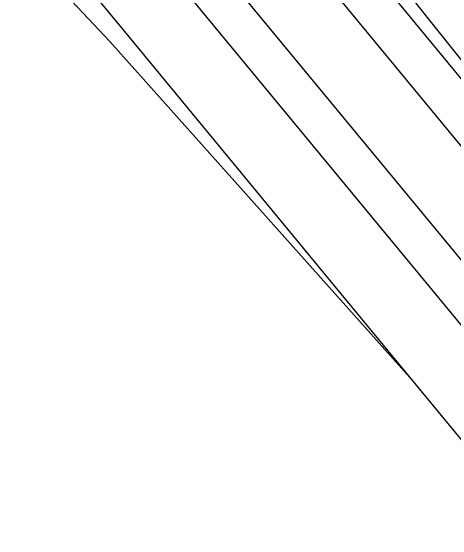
# Model space of a CAD drawing. Extents: x 157321 to 158827, y 386650 to 388532.
# Drawn here: x 158069.6 to 158116.2, y 386663.1 to 386718.9 of the extents above; entities that cross this region are included whole.
import ezdxf

# ---------------------------------------------------------------- set-up
doc = ezdxf.new("R2010")
doc.units = 0
for name, color, linetype in [('IMGEO_Grasland_overig', 7, 'Continuous'), ('IMGEO_Spoor', 7, 'Continuous'), ('IMGEO_Spoorbaan_halfverhard', 7, 'Continuous')]:
    doc.layers.add(name, color=color, linetype=linetype)

msp = doc.modelspace()

# ---------------------------------------------------------------- linework, layer by layer
at = {"layer": 'IMGEO_Grasland_overig'}
msp.add_lwpolyline([(158118.38, 386712.071), (158096.993, 386738.866), (158047.33, 386798.833), (157996.107, 386860.188), (157951.797, 386913.771), (157861.897, 387021.979), (157796.633, 387101.231), (157746.598, 387161.798), (157682.888, 387239.101), (157624.888, 387309.155), (157593.061, 387348.178), (157583.647, 387359.861), (157556.841, 387392.276), (157497.657, 387463.56), (157461.467, 387507.547), (157432.187, 387542.644), (157421.955, 387552.709), (157419.487, 387555.301), (157418.932, 387554.849), (157437.279, 387534.06), (157449.562, 387519.43), (157475.314, 387488.447), (157486.059, 387475.384)], dxfattribs=at)
at = {"layer": 'IMGEO_Spoor'}
for points in [[(157408.215, 387562.677), (157414.058, 387555.61), (157571.705, 387364.958), (157581.654, 387352.629), (157671.587, 387243.978), (157730.397, 387172.631), (157983.728, 386866.099), (158139.862, 386676.991)], [(157401.123, 387559.034), (157406.951, 387551.975), (157427.778, 387526.747), (157695.038, 387203.363), (157741.502, 387147.282), (157786.431, 387092.716), (157971.277, 386869.295), (158068.29, 386751.606), (158134.424, 386671.616)], [(157397.267, 387557.158), (157403.15, 387550.031), (157560.193, 387359.802), (157579.705, 387336.077), (157628.662, 387277.023), (158131.313, 386668.54)], [(157480.959, 387443.922), (157534.016, 387379.544), (157736.117, 387135.043), (157755.257, 387111.706), (157792.532, 387066.531), (157814.632, 387039.92), (157934.913, 386894.341), (157975.155, 386845.507), (158081.426, 386716.931)], [(158069.818, 386726.611), (158080.082, 386715.697)], [(158081.426, 386716.931), (158111.624, 386680.359)], [(158080.082, 386715.697), (158111.624, 386680.359)], [(158111.624, 386680.359), (158125.822, 386663.11)]]:
    msp.add_lwpolyline(points, dxfattribs=at)
at = {"layer": 'IMGEO_Spoorbaan_halfverhard'}
msp.add_lwpolyline([(158117.481, 386711.243), (158084.896, 386750.739), (158051.6, 386790.802), (158040.78, 386803.713), (157954.841, 386907.849)], dxfattribs=at)

doc.saveas('drawing.dxf')
